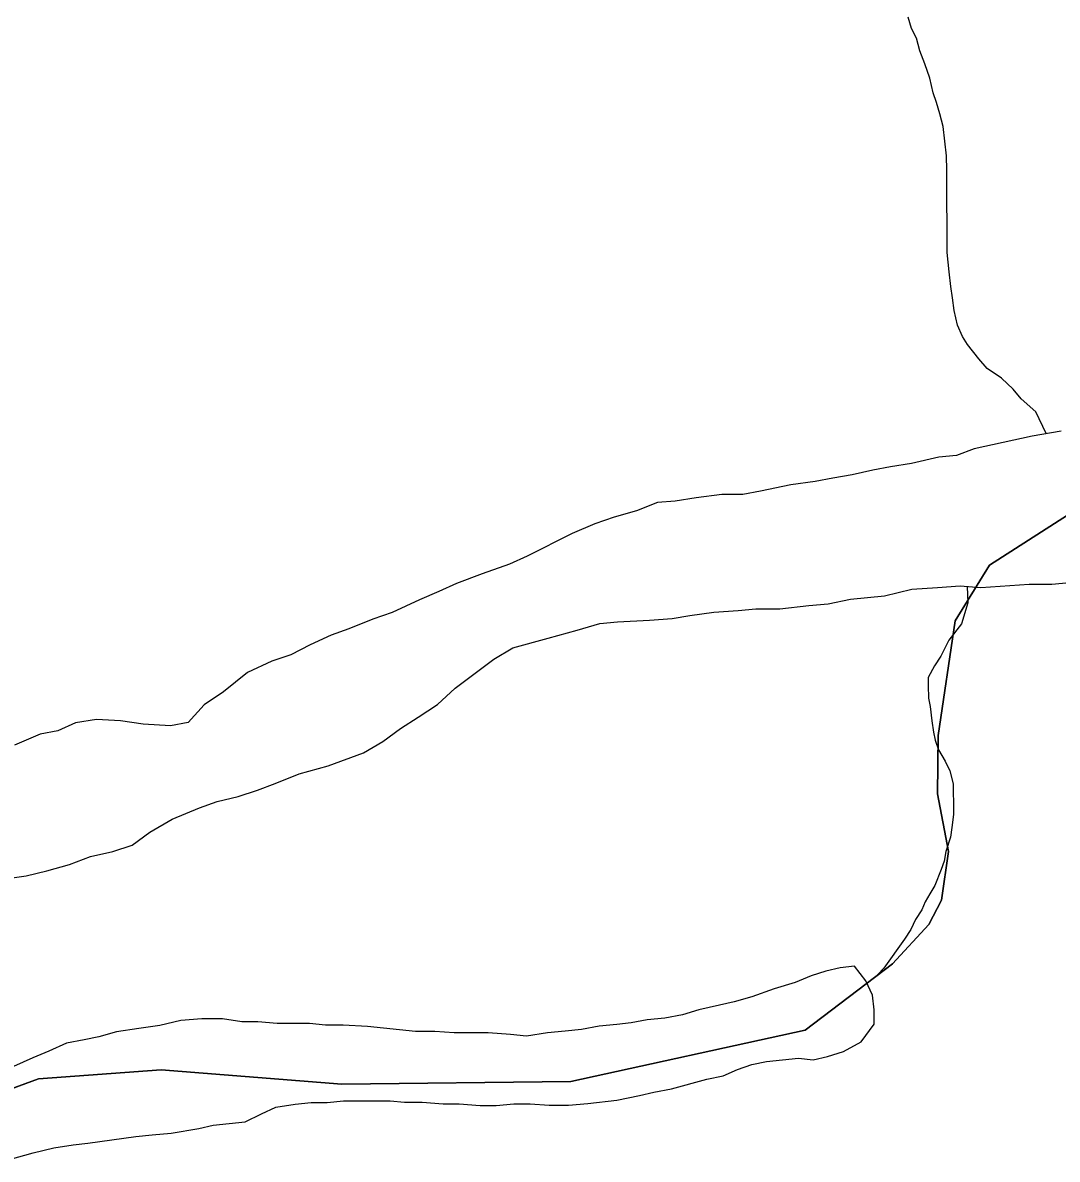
# Model space of a CAD drawing. Extents: x -59 to 82, y -3 to 49.
# Drawn here: x -49.2163 to -48.9729, y 46.0744 to 46.3419 of the extents above; entities that cross this region are included whole.
import ezdxf

# ---------------------------------------------------------------- set-up
doc = ezdxf.new("R2010")
doc.units = 0
for name, color, linetype in [('GM_X_Corporation', 7, 'Continuous'), ('GM_X_Major_River', 7, 'Continuous'), ('GM_X_Minor_River', 7, 'Continuous')]:
    doc.layers.add(name, color=color, linetype=linetype)

msp = doc.modelspace()

# ---------------------------------------------------------------- linework, layer by layer
at = {"layer": 'GM_X_Corporation'}
for p, q in [((-48.9888, 46.21422), (-48.97044, 46.22597)), ((-48.97044, 46.22597), (-48.9888, 46.21422)), ((-48.9969, 46.20116), (-48.9888, 46.21422)), ((-48.9888, 46.21422), (-48.9969, 46.20116)), ((-49.00092, 46.17413), (-48.9969, 46.20116)), ((-48.9969, 46.20116), (-49.00092, 46.17413)), ((-49.00103, 46.16046), (-49.00092, 46.17413)), ((-49.00092, 46.17413), (-49.00103, 46.16046)), ((-48.99849, 46.14685), (-49.00103, 46.16046)), ((-49.00103, 46.16046), (-48.99849, 46.14685)), ((-49.00016, 46.13543), (-48.99849, 46.14685)), ((-48.99849, 46.14685), (-49.00016, 46.13543)), ((-49.00309, 46.12967), (-49.00016, 46.13543)), ((-49.00016, 46.13543), (-49.00309, 46.12967)), ((-49.01163, 46.1204), (-49.00309, 46.12967)), ((-49.00309, 46.12967), (-49.01163, 46.1204)), ((-49.0322, 46.10482), (-49.01163, 46.1204)), ((-49.01163, 46.1204), (-49.0322, 46.10482)), ((-49.08737, 46.09275), (-49.0322, 46.10482)), ((-49.0322, 46.10482), (-49.08737, 46.09275)), ((-49.2126, 46.09337), (-49.1838, 46.09544)), ((-49.1838, 46.09544), (-49.2126, 46.09337)), ((-49.1838, 46.09544), (-49.14124, 46.09208)), ((-49.14124, 46.09208), (-49.1838, 46.09544)), ((-49.22466, 46.08896), (-49.2126, 46.09337)), ((-49.2126, 46.09337), (-49.22466, 46.08896)), ((-49.14124, 46.09208), (-49.08737, 46.09275)), ((-49.08737, 46.09275), (-49.14124, 46.09208))]:
    msp.add_line(p, q, dxfattribs=at)
at = {"layer": 'GM_X_Major_River'}
for p, q in [((-48.9788, 46.24463), (-48.99242, 46.24158)), ((-48.97199, 46.24578), (-48.9788, 46.24463)), ((-48.99242, 46.24158), (-48.99658, 46.24005)), ((-49.00075, 46.23967), (-49.00718, 46.23814)), ((-48.99658, 46.24005), (-49.00075, 46.23967)), ((-49.01626, 46.23661), (-49.02118, 46.23546)), ((-49.0121, 46.23737), (-49.01626, 46.23661)), ((-49.00718, 46.23814), (-49.0121, 46.23737)), ((-49.03556, 46.23317), (-49.04275, 46.23164)), ((-49.02989, 46.23393), (-49.03556, 46.23317)), ((-49.02572, 46.2347), (-49.02989, 46.23393)), ((-49.02118, 46.23546), (-49.02572, 46.2347)), ((-49.05183, 46.23087), (-49.05789, 46.2301)), ((-49.04691, 46.23087), (-49.05183, 46.23087)), ((-49.04275, 46.23164), (-49.04691, 46.23087)), ((-49.06697, 46.22895), (-49.07189, 46.22704)), ((-49.06281, 46.22933), (-49.06697, 46.22895)), ((-49.05789, 46.2301), (-49.06281, 46.22933)), ((-49.07719, 46.22552), (-49.08173, 46.22399)), ((-49.07189, 46.22704), (-49.07719, 46.22552)), ((-49.08173, 46.22399), (-49.08702, 46.22171)), ((-49.08702, 46.22171), (-49.09761, 46.21639)), ((-49.10177, 46.21449), (-49.1082, 46.2122)), ((-49.09761, 46.21639), (-49.10177, 46.21449)), ((-49.1082, 46.2122), (-49.11426, 46.20992)), ((-49.11426, 46.20992), (-49.11842, 46.20801)), ((-49.00106, 46.20896), (-48.99576, 46.20935)), ((-48.99576, 46.20935), (-48.99084, 46.20898)), ((-48.99084, 46.20898), (-48.97948, 46.20975)), ((-48.97948, 46.20975), (-48.97418, 46.20976)), ((-48.97418, 46.20976), (-48.97002, 46.21015)), ((-49.11842, 46.20801), (-49.12295, 46.20611)), ((-49.0215, 46.20627), (-49.01355, 46.20705)), ((-49.01355, 46.20705), (-49.00712, 46.20857)), ((-49.00712, 46.20857), (-49.00106, 46.20896)), ((-49.12295, 46.20611), (-49.12938, 46.20307)), ((-49.04799, 46.20358), (-49.04383, 46.20396)), ((-49.04383, 46.20396), (-49.03815, 46.20397)), ((-49.03815, 46.20397), (-49.03134, 46.20474)), ((-49.03134, 46.20474), (-49.02679, 46.20513)), ((-49.02679, 46.20513), (-49.0215, 46.20627)), ((-49.13392, 46.20155), (-49.1396, 46.19926)), ((-49.12938, 46.20307), (-49.13392, 46.20155)), ((-49.07638, 46.20088), (-49.06881, 46.20127)), ((-49.06881, 46.20127), (-49.06351, 46.20166)), ((-49.06351, 46.20166), (-49.05935, 46.20242)), ((-49.05935, 46.20242), (-49.05367, 46.20319)), ((-49.05367, 46.20319), (-49.04799, 46.20358)), ((-49.1396, 46.19926), (-49.14376, 46.19774)), ((-49.09265, 46.19706), (-49.08584, 46.19897)), ((-49.08584, 46.19897), (-49.08054, 46.20049)), ((-49.08054, 46.20049), (-49.07638, 46.20088)), ((-49.14376, 46.19774), (-49.14867, 46.19546)), ((-49.10097, 46.19477), (-49.09265, 46.19706)), ((-49.15321, 46.19317), (-49.15775, 46.19165)), ((-49.14867, 46.19546), (-49.15321, 46.19317)), ((-49.10551, 46.19211), (-49.10097, 46.19477)), ((-49.15775, 46.19165), (-49.16343, 46.18899)), ((-49.11458, 46.18527), (-49.10551, 46.19211)), ((-49.16343, 46.18899), (-49.16909, 46.18443)), ((-49.11874, 46.18148), (-49.11458, 46.18527)), ((-49.16909, 46.18443), (-49.17363, 46.18139)), ((-49.17363, 46.18139), (-49.17741, 46.17721)), ((-49.12328, 46.17844), (-49.11874, 46.18148)), ((-49.20391, 46.17717), (-49.20807, 46.17527)), ((-49.19899, 46.17794), (-49.20391, 46.17717)), ((-49.19331, 46.17757), (-49.19899, 46.17794)), ((-49.18801, 46.17682), (-49.19331, 46.17757)), ((-49.17741, 46.17721), (-49.18157, 46.17645)), ((-49.12743, 46.17578), (-49.12328, 46.17844)), ((-49.21223, 46.1745), (-49.21828, 46.17184)), ((-49.20807, 46.17527), (-49.21223, 46.1745)), ((-49.18157, 46.17645), (-49.18801, 46.17682)), ((-49.13159, 46.17274), (-49.12743, 46.17578)), ((-49.13613, 46.17008), (-49.13159, 46.17274)), ((-49.14445, 46.16703), (-49.13613, 46.17008)), ((-49.15126, 46.16513), (-49.14445, 46.16703)), ((-49.15693, 46.16284), (-49.15126, 46.16513)), ((-49.16563, 46.1598), (-49.16109, 46.16132)), ((-49.16109, 46.16132), (-49.15693, 46.16284)), ((-49.17472, 46.15713), (-49.17055, 46.15865)), ((-49.17055, 46.15865), (-49.16563, 46.1598)), ((-49.18115, 46.15446), (-49.17472, 46.15713)), ((-49.18644, 46.15142), (-49.18115, 46.15446)), ((-49.1906, 46.14838), (-49.18644, 46.15142)), ((-49.19514, 46.14686), (-49.1906, 46.14838)), ((-49.20535, 46.14381), (-49.20043, 46.14571)), ((-49.20043, 46.14571), (-49.19514, 46.14686)), ((-49.21557, 46.14114), (-49.21065, 46.14229)), ((-49.21065, 46.14229), (-49.20535, 46.14381)), ((-49.22048, 46.14038), (-49.21557, 46.14114)), ((-49.02737, 46.1187), (-49.03077, 46.11756)), ((-49.02396, 46.11946), (-49.02737, 46.1187)), ((-49.02056, 46.11985), (-49.02396, 46.11946)), ((-49.0179, 46.11644), (-49.02056, 46.11985)), ((-49.03456, 46.11603), (-49.03947, 46.11451)), ((-49.03077, 46.11756), (-49.03456, 46.11603)), ((-49.01638, 46.11303), (-49.0179, 46.11644)), ((-49.03947, 46.11451), (-49.04477, 46.11261)), ((-49.01599, 46.10962), (-49.01638, 46.11303)), ((-49.05234, 46.1107), (-49.05726, 46.10956)), ((-49.04893, 46.11146), (-49.05234, 46.1107)), ((-49.04477, 46.11261), (-49.04893, 46.11146)), ((-49.17423, 46.10747), (-49.17915, 46.10708)), ((-49.16931, 46.10748), (-49.17423, 46.10747)), ((-49.16476, 46.10673), (-49.16931, 46.10748)), ((-49.0652, 46.10765), (-49.06937, 46.10726)), ((-49.06104, 46.10841), (-49.0652, 46.10765)), ((-49.05726, 46.10956), (-49.06104, 46.10841)), ((-49.01599, 46.10621), (-49.01599, 46.10962)), ((-49.18899, 46.10517), (-49.19429, 46.10441)), ((-49.18407, 46.10594), (-49.18899, 46.10517)), ((-49.17915, 46.10708), (-49.18407, 46.10594)), ((-49.16098, 46.10673), (-49.16476, 46.10673)), ((-49.15643, 46.10636), (-49.16098, 46.10673)), ((-49.14886, 46.10638), (-49.15643, 46.10636)), ((-49.14508, 46.106), (-49.14886, 46.10638)), ((-49.14091, 46.10601), (-49.14508, 46.106)), ((-49.13523, 46.10564), (-49.14091, 46.10601)), ((-49.12387, 46.10452), (-49.13523, 46.10564)), ((-49.08488, 46.10496), (-49.08867, 46.10457)), ((-49.08072, 46.10573), (-49.08488, 46.10496)), ((-49.07656, 46.10611), (-49.08072, 46.10573)), ((-49.07315, 46.1065), (-49.07656, 46.10611)), ((-49.06937, 46.10726), (-49.07315, 46.1065)), ((-49.01901, 46.10203), (-49.01599, 46.10621)), ((-49.20186, 46.1025), (-49.20602, 46.10174)), ((-49.19845, 46.10326), (-49.20186, 46.1025)), ((-49.19429, 46.10441), (-49.19845, 46.10326)), ((-49.11933, 46.10452), (-49.12387, 46.10452)), ((-49.11479, 46.10415), (-49.11933, 46.10452)), ((-49.10684, 46.10417), (-49.11479, 46.10415)), ((-49.10154, 46.1038), (-49.10684, 46.10417)), ((-49.09775, 46.10342), (-49.10154, 46.1038)), ((-49.09283, 46.10419), (-49.09775, 46.10342)), ((-49.08867, 46.10457), (-49.09283, 46.10419)), ((-49.21018, 46.09983), (-49.21396, 46.09831)), ((-49.20602, 46.10174), (-49.21018, 46.09983)), ((-49.02695, 46.09861), (-49.02316, 46.09975)), ((-49.02316, 46.09975), (-49.01901, 46.10203)), ((-49.21396, 46.09831), (-49.22077, 46.09527)), ((-49.04474, 46.09669), (-49.04133, 46.09745)), ((-49.04133, 46.09745), (-49.03376, 46.09822)), ((-49.03376, 46.09822), (-49.03035, 46.09784)), ((-49.03035, 46.09784), (-49.02695, 46.09861)), ((-49.05154, 46.09402), (-49.04814, 46.09554)), ((-49.04814, 46.09554), (-49.04474, 46.09669)), ((-49.06365, 46.09097), (-49.05533, 46.09326)), ((-49.05533, 46.09326), (-49.05154, 46.09402)), ((-49.07652, 46.0883), (-49.07122, 46.08944)), ((-49.07122, 46.08944), (-49.06782, 46.0902)), ((-49.06782, 46.0902), (-49.06365, 46.09097)), ((-49.16018, 46.08513), (-49.15677, 46.08665)), ((-49.15677, 46.08665), (-49.15223, 46.08742)), ((-49.15223, 46.08742), (-49.14845, 46.0878)), ((-49.14845, 46.0878), (-49.14466, 46.08781)), ((-49.14466, 46.08781), (-49.14088, 46.08819)), ((-49.14088, 46.08819), (-49.1299, 46.08821)), ((-49.1299, 46.08821), (-49.12649, 46.08784)), ((-49.12649, 46.08784), (-49.12232, 46.08784)), ((-49.12232, 46.08784), (-49.1174, 46.08747)), ((-49.1174, 46.08747), (-49.11362, 46.08748)), ((-49.11362, 46.08748), (-49.10869, 46.08711)), ((-49.10869, 46.08711), (-49.10491, 46.08711)), ((-49.10491, 46.08711), (-49.10075, 46.0875)), ((-49.10075, 46.0875), (-49.09696, 46.0875)), ((-49.09696, 46.0875), (-49.09242, 46.08713)), ((-49.09242, 46.08713), (-49.08787, 46.08714)), ((-49.08787, 46.08714), (-49.08333, 46.08752)), ((-49.08333, 46.08752), (-49.07652, 46.0883)), ((-49.16396, 46.08323), (-49.16018, 46.08513)), ((-49.18137, 46.08054), (-49.17493, 46.08169)), ((-49.17493, 46.08169), (-49.17153, 46.08246)), ((-49.17153, 46.08246), (-49.16774, 46.08284)), ((-49.16774, 46.08284), (-49.16396, 46.08323)), ((-49.20445, 46.07785), (-49.20105, 46.07824)), ((-49.20105, 46.07824), (-49.18969, 46.07977)), ((-49.18969, 46.07977), (-49.18591, 46.08016)), ((-49.18591, 46.08016), (-49.18137, 46.08054)), ((-49.21921, 46.07442), (-49.21391, 46.07595)), ((-49.21391, 46.07595), (-49.20899, 46.07709)), ((-49.20899, 46.07709), (-49.20445, 46.07785))]:
    msp.add_line(p, q, dxfattribs=at)
at = {"layer": 'GM_X_Minor_River'}
for p, q in [((-49.00715, 46.34057), (-49.00793, 46.34322)), ((-49.00599, 46.3383), (-49.00715, 46.34057)), ((-49.00521, 46.33526), (-49.00599, 46.3383)), ((-49.00404, 46.33223), (-49.00521, 46.33526)), ((-49.00288, 46.32882), (-49.00404, 46.33223)), ((-49.00209, 46.32541), (-49.00288, 46.32882)), ((-49.00131, 46.32313), (-49.00209, 46.32541)), ((-49.00053, 46.32048), (-49.00131, 46.32313)), ((-48.99975, 46.31744), (-49.00053, 46.32048)), ((-48.99934, 46.31402), (-48.99975, 46.31744)), ((-48.99893, 46.31061), (-48.99934, 46.31402)), ((-48.9989, 46.30719), (-48.99893, 46.31061)), ((-48.99887, 46.30301), (-48.9989, 46.30719)), ((-48.99884, 46.29883), (-48.99887, 46.30301)), ((-48.99881, 46.29541), (-48.99884, 46.29883)), ((-48.99878, 46.29161), (-48.99881, 46.29541)), ((-48.99875, 46.28781), (-48.99878, 46.29161)), ((-48.99833, 46.28325), (-48.99875, 46.28781)), ((-48.99792, 46.27983), (-48.99833, 46.28325)), ((-48.99752, 46.27718), (-48.99792, 46.27983)), ((-48.99712, 46.27414), (-48.99752, 46.27718)), ((-48.99633, 46.27073), (-48.99712, 46.27414)), ((-48.99517, 46.26807), (-48.99633, 46.27073)), ((-48.99401, 46.26618), (-48.99517, 46.26807)), ((-48.99133, 46.26278), (-48.99401, 46.26618)), ((-48.98941, 46.26052), (-48.99133, 46.26278)), ((-48.98598, 46.25826), (-48.98941, 46.26052)), ((-48.98329, 46.25562), (-48.98598, 46.25826)), ((-48.98138, 46.25335), (-48.98329, 46.25562)), ((-48.97794, 46.25034), (-48.98138, 46.25335)), ((-48.9755, 46.24519), (-48.97794, 46.25034)), ((-48.9941, 46.20923), (-48.9939, 46.20538)), ((-48.9939, 46.20538), (-48.99538, 46.20043)), ((-48.99538, 46.20043), (-48.99839, 46.19661)), ((-48.99839, 46.19661), (-49.00025, 46.1928)), ((-49.00176, 46.19051), (-49.00325, 46.18784)), ((-49.00025, 46.1928), (-49.00176, 46.19051)), ((-49.00325, 46.18784), (-49.00324, 46.18594)), ((-49.00324, 46.18594), (-49.00321, 46.1829)), ((-49.00321, 46.1829), (-49.00282, 46.181)), ((-49.00282, 46.181), (-49.00241, 46.17758)), ((-49.00241, 46.17758), (-49.00201, 46.17492)), ((-49.00201, 46.17492), (-49.00161, 46.17303)), ((-49.00161, 46.17303), (-49.00083, 46.17075)), ((-49.00083, 46.17075), (-48.99929, 46.1681)), ((-48.99929, 46.1681), (-48.99814, 46.16583)), ((-48.99814, 46.16583), (-48.99735, 46.1628)), ((-48.99735, 46.1628), (-48.99734, 46.1609)), ((-48.99734, 46.1609), (-48.99732, 46.15824)), ((-48.99732, 46.15824), (-48.99729, 46.15558)), ((-48.99729, 46.15558), (-48.99765, 46.15253)), ((-48.99801, 46.15025), (-48.99912, 46.14682)), ((-48.99765, 46.15253), (-48.99801, 46.15025)), ((-48.99912, 46.14682), (-48.99948, 46.14454)), ((-49.00023, 46.14264), (-49.00172, 46.13883)), ((-48.99948, 46.14454), (-49.00023, 46.14264)), ((-49.00284, 46.13692), (-49.00396, 46.13501)), ((-49.00172, 46.13883), (-49.00284, 46.13692)), ((-49.00396, 46.13501), (-49.00471, 46.13311)), ((-49.00471, 46.13311), (-49.00621, 46.13081)), ((-49.00621, 46.13081), (-49.00733, 46.12853)), ((-49.00883, 46.12624), (-49.01371, 46.11936)), ((-49.00733, 46.12853), (-49.00883, 46.12624)), ((-49.01371, 46.11936), (-49.01522, 46.11782))]:
    msp.add_line(p, q, dxfattribs=at)

doc.saveas('drawing.dxf')
